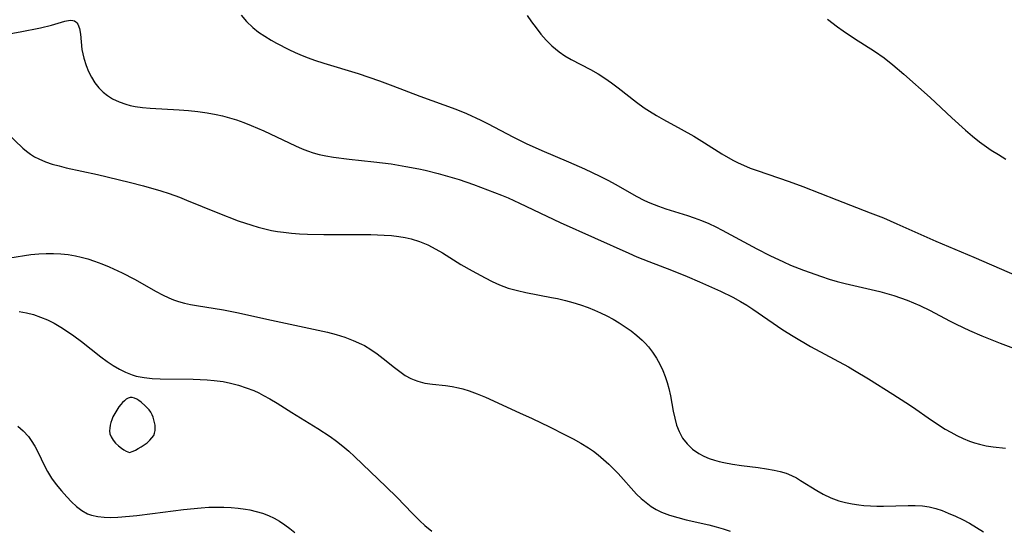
# Model space of a CAD drawing. Header units: metres. Extents: x 1073367 to 1082519, y 1569854 to 1574957.
# Tile 717 of 1056: x 1081505 to 1081714, y 1570503 to 1570612. Entities that reach past the tile are written whole.
import ezdxf

# ---------------------------------------------------------------- set-up
doc = ezdxf.new("R2010")
doc.units = ezdxf.units.M
doc.layers.add('CGG_CurvaNivelLidar_v1', color=253, linetype='Continuous', lineweight=30)

msp = doc.modelspace()

# ---------------------------------------------------------------- linework, layer by layer
at = {"layer": 'CGG_CurvaNivelLidar_v1'}
for p, q in [((1081511.9717, 1570610.3616, 81), (1081514.7836, 1570611.1974, 81)), ((1081514.7836, 1570611.1974, 81), (1081515.9302, 1570611.391, 81)), ((1081515.9302, 1570611.391, 81), (1081516.4756, 1570611.358, 81)), ((1081516.4756, 1570611.358, 81), (1081516.8108, 1570611.2591, 81)), ((1081516.8108, 1570611.2591, 81), (1081517.1059, 1570611.0916, 81)), ((1081517.1059, 1570611.0916, 81), (1081517.3497, 1570610.8644, 81)), ((1081517.3497, 1570610.8644, 81), (1081517.5633, 1570610.5616, 81)), ((1081552.1561, 1570612.4476, 81.5), (1081553.3467, 1570611.1199, 81.5)), ((1081553.3467, 1570611.1199, 81.5), (1081554.6507, 1570609.8891, 81.5)), ((1081612.88, 1570612.4133, 82), (1081613.7801, 1570611.0754, 82)), ((1081613.7801, 1570611.0754, 82), (1081614.7299, 1570609.7753, 82)), ((1081676.5525, 1570611.6332, 82.5), (1081678.6701, 1570610.0176, 82.5)), ((1081503.298, 1570608.599, 81), (1081505.287, 1570608.9538, 81)), ((1081505.287, 1570608.9538, 81), (1081509.5886, 1570609.806, 81)), ((1081509.5886, 1570609.806, 81), (1081511.9717, 1570610.3616, 81)), ((1081517.5633, 1570610.5616, 81), (1081517.9253, 1570609.6099, 81)), ((1081517.9253, 1570609.6099, 81), (1081518.1298, 1570608.428, 81)), ((1081554.6507, 1570609.8891, 81.5), (1081555.877, 1570608.9004, 81.5)), ((1081555.877, 1570608.9004, 81.5), (1081557.1713, 1570607.9892, 81.5)), ((1081614.7299, 1570609.7753, 82), (1081615.7798, 1570608.4429, 82)), ((1081678.6701, 1570610.0176, 82.5), (1081679.8697, 1570609.1533, 82.5)), ((1081679.8697, 1570609.1533, 82.5), (1081682.3139, 1570607.4988, 82.5)), ((1081518.1298, 1570608.428, 81), (1081518.4162, 1570605.1565, 81)), ((1081557.1713, 1570607.9892, 81.5), (1081558.5227, 1570607.1526, 81.5)), ((1081558.5227, 1570607.1526, 81.5), (1081559.6956, 1570606.5041, 81.5)), ((1081615.7798, 1570608.4429, 82), (1081616.8827, 1570607.1707, 82)), ((1081616.8827, 1570607.1707, 82), (1081618.0529, 1570605.9814, 82)), ((1081682.3139, 1570607.4988, 82.5), (1081686.4951, 1570604.8449, 82.5)), ((1081518.4162, 1570605.1565, 81), (1081518.5754, 1570604.274, 81)), ((1081559.6956, 1570606.5041, 81.5), (1081562.2708, 1570605.2039, 81.5)), ((1081562.2708, 1570605.2039, 81.5), (1081563.6687, 1570604.5474, 81.5)), ((1081618.0529, 1570605.9814, 82), (1081619.6075, 1570604.6792, 82)), ((1081619.6075, 1570604.6792, 82), (1081620.8619, 1570603.8407, 82)), ((1081686.4951, 1570604.8449, 82.5), (1081688.5699, 1570603.4082, 82.5)), ((1081518.5754, 1570604.274, 81), (1081518.7948, 1570603.375, 81)), ((1081518.7948, 1570603.375, 81), (1081519.2841, 1570601.8257, 81)), ((1081563.6687, 1570604.5474, 81.5), (1081565.0898, 1570603.9322, 81.5)), ((1081565.0898, 1570603.9322, 81.5), (1081566.4057, 1570603.4184, 81.5)), ((1081566.4057, 1570603.4184, 81.5), (1081567.7398, 1570602.9412, 81.5)), ((1081567.7398, 1570602.9412, 81.5), (1081569.7127, 1570602.2923, 81.5)), ((1081620.8619, 1570603.8407, 82), (1081622.1793, 1570603.0819, 82)), ((1081622.1793, 1570603.0819, 82), (1081626.2882, 1570600.9439, 82)), ((1081688.5699, 1570603.4082, 82.5), (1081690.4128, 1570601.9711, 82.5)), ((1081519.2841, 1570601.8257, 81), (1081519.8004, 1570600.5482, 81)), ((1081519.8004, 1570600.5482, 81), (1081520.4201, 1570599.3056, 81)), ((1081569.7127, 1570602.2923, 81.5), (1081577.0136, 1570600.0789, 81.5)), ((1081626.2882, 1570600.9439, 82), (1081627.8985, 1570600.0209, 82)), ((1081690.4128, 1570601.9711, 82.5), (1081692.7777, 1570599.9532, 82.5)), ((1081520.4201, 1570599.3056, 81), (1081521.1509, 1570598.125, 81)), ((1081577.0136, 1570600.0789, 81.5), (1081581.5056, 1570598.553, 81.5)), ((1081581.5056, 1570598.553, 81.5), (1081584.3382, 1570597.5044, 81.5)), ((1081627.8985, 1570600.0209, 82), (1081629.3384, 1570599.0944, 82)), ((1081629.3384, 1570599.0944, 82), (1081630.7427, 1570598.1036, 82)), ((1081692.7777, 1570599.9532, 82.5), (1081698.3582, 1570594.9903, 82.5)), ((1081521.1509, 1570598.125, 81), (1081522.0066, 1570597.0364, 81)), ((1081522.0066, 1570597.0364, 81), (1081522.8796, 1570596.1715, 81)), ((1081584.3382, 1570597.5044, 81.5), (1081590.1081, 1570595.297, 81.5)), ((1081630.7427, 1570598.1036, 82), (1081632.1168, 1570597.0638, 82)), ((1081632.1168, 1570597.0638, 82), (1081636.0211, 1570593.9898, 82)), ((1081522.8796, 1570596.1715, 81), (1081523.8503, 1570595.4054, 81)), ((1081523.8503, 1570595.4054, 81), (1081524.9066, 1570594.7413, 81)), ((1081524.9066, 1570594.7413, 81), (1081526.2764, 1570594.0823, 81)), ((1081590.1081, 1570595.297, 81.5), (1081597.7427, 1570592.5123, 81.5)), ((1081698.3582, 1570594.9903, 82.5), (1081702.9469, 1570590.6963, 82.5)), ((1081526.2764, 1570594.0823, 81), (1081527.7335, 1570593.5672, 81)), ((1081527.7335, 1570593.5672, 81), (1081528.6133, 1570593.331, 81)), ((1081528.6133, 1570593.331, 81), (1081529.7325, 1570593.0999, 81)), ((1081529.7325, 1570593.0999, 81), (1081531.2842, 1570592.8787, 81)), ((1081531.2842, 1570592.8787, 81), (1081532.8687, 1570592.7336, 81)), ((1081532.8687, 1570592.7336, 81), (1081539.0417, 1570592.4029, 81)), ((1081539.0417, 1570592.4029, 81), (1081541.0164, 1570592.2488, 81)), ((1081541.0164, 1570592.2488, 81), (1081542.986, 1570592.044, 81)), ((1081542.986, 1570592.044, 81), (1081544.9439, 1570591.7745, 81)), ((1081597.7427, 1570592.5123, 81.5), (1081599.9941, 1570591.5844, 81.5)), ((1081636.0211, 1570593.9898, 82), (1081637.6563, 1570592.8327, 82)), ((1081637.6563, 1570592.8327, 82), (1081638.8007, 1570592.0926, 82)), ((1081638.8007, 1570592.0926, 82), (1081640.287, 1570591.2009, 82)), ((1081544.9439, 1570591.7745, 81), (1081546.8834, 1570591.4217, 81)), ((1081546.8834, 1570591.4217, 81), (1081548.2425, 1570591.1093, 81)), ((1081548.2425, 1570591.1093, 81), (1081549.7187, 1570590.7044, 81)), ((1081549.7187, 1570590.7044, 81), (1081551.1792, 1570590.2442, 81)), ((1081551.1792, 1570590.2442, 81), (1081552.7413, 1570589.6953, 81)), ((1081599.9941, 1570591.5844, 81.5), (1081603.0521, 1570590.1764, 81.5)), ((1081603.0521, 1570590.1764, 81.5), (1081604.559, 1570589.4248, 81.5)), ((1081640.287, 1570591.2009, 82), (1081641.7999, 1570590.3468, 82)), ((1081641.7999, 1570590.3468, 82), (1081645.5023, 1570588.3257, 82)), ((1081702.9469, 1570590.6963, 82.5), (1081705.8149, 1570588.0855, 82.5)), ((1081552.7413, 1570589.6953, 81), (1081554.2868, 1570589.0987, 81)), ((1081554.2868, 1570589.0987, 81), (1081556.9966, 1570587.9343, 81)), ((1081556.9966, 1570587.9343, 81), (1081563.7303, 1570584.7298, 81)), ((1081604.559, 1570589.4248, 81.5), (1081609.808, 1570586.6703, 81.5)), ((1081645.5023, 1570588.3257, 82), (1081648.1761, 1570586.7999, 82)), ((1081705.8149, 1570588.0855, 82.5), (1081707.281, 1570586.8336, 82.5)), ((1081502.5235, 1570587.4267, 80.5), (1081505.8937, 1570584.2766, 80.5)), ((1081609.808, 1570586.6703, 81.5), (1081612.6213, 1570585.2889, 81.5)), ((1081648.1761, 1570586.7999, 82), (1081650.4761, 1570585.3824, 82)), ((1081707.281, 1570586.8336, 82.5), (1081708.7852, 1570585.6328, 82.5)), ((1081505.8937, 1570584.2766, 80.5), (1081506.6801, 1570583.6178, 80.5)), ((1081563.7303, 1570584.7298, 81), (1081565.117, 1570584.1292, 81)), ((1081565.117, 1570584.1292, 81), (1081566.2877, 1570583.6742, 81)), ((1081566.2877, 1570583.6742, 81), (1081567.4742, 1570583.2742, 81)), ((1081612.6213, 1570585.2889, 81.5), (1081615.9713, 1570583.7661, 81.5)), ((1081615.9713, 1570583.7661, 81.5), (1081621.5834, 1570581.3821, 81.5)), ((1081650.4761, 1570585.3824, 82), (1081654.1632, 1570583.0418, 82)), ((1081708.7852, 1570585.6328, 82.5), (1081709.7939, 1570584.8835, 82.5)), ((1081709.7939, 1570584.8835, 82.5), (1081711.2524, 1570583.8762, 82.5)), ((1081711.2524, 1570583.8762, 82.5), (1081712.8071, 1570582.8932, 82.5)), ((1081506.6801, 1570583.6178, 80.5), (1081507.5013, 1570583.0065, 80.5)), ((1081507.5013, 1570583.0065, 80.5), (1081508.3658, 1570582.4572, 80.5)), ((1081508.3658, 1570582.4572, 80.5), (1081509.273, 1570581.9726, 80.5)), ((1081509.273, 1570581.9726, 80.5), (1081510.6434, 1570581.3857, 80.5)), ((1081567.4742, 1570583.2742, 81), (1081568.7571, 1570582.9205, 81)), ((1081568.7571, 1570582.9205, 81), (1081570.1569, 1570582.6185, 81)), ((1081570.1569, 1570582.6185, 81), (1081571.7904, 1570582.3422, 81)), ((1081571.7904, 1570582.3422, 81), (1081575.1063, 1570581.9327, 81)), ((1081575.1063, 1570581.9327, 81), (1081580.3473, 1570581.3977, 81)), ((1081654.1632, 1570583.0418, 82), (1081656.4714, 1570581.7429, 82)), ((1081656.4714, 1570581.7429, 82), (1081657.6105, 1570581.1734, 82)), ((1081712.8071, 1570582.8932, 82.5), (1081714.397, 1570581.9636, 82.5)), ((1081510.6434, 1570581.3857, 80.5), (1081512.0768, 1570580.9018, 80.5)), ((1081512.0768, 1570580.9018, 80.5), (1081513.5583, 1570580.4916, 80.5)), ((1081513.5583, 1570580.4916, 80.5), (1081515.0751, 1570580.1305, 80.5)), ((1081515.0751, 1570580.1305, 80.5), (1081521.6911, 1570578.6906, 80.5)), ((1081580.3473, 1570581.3977, 81), (1081583.9785, 1570580.9217, 81)), ((1081583.9785, 1570580.9217, 81), (1081587.122, 1570580.4129, 81)), ((1081587.122, 1570580.4129, 81), (1081589.8437, 1570579.8796, 81)), ((1081589.8437, 1570579.8796, 81), (1081591.2327, 1570579.5719, 81)), ((1081591.2327, 1570579.5719, 81), (1081593.9747, 1570578.8994, 81)), ((1081621.5834, 1570581.3821, 81.5), (1081624.9866, 1570579.8957, 81.5)), ((1081624.9866, 1570579.8957, 81.5), (1081628.2843, 1570578.3385, 81.5)), ((1081657.6105, 1570581.1734, 82), (1081658.7693, 1570580.6437, 82)), ((1081658.7693, 1570580.6437, 82), (1081660.1846, 1570580.0597, 82)), ((1081660.1846, 1570580.0597, 82), (1081661.6209, 1570579.5191, 82)), ((1081661.6209, 1570579.5191, 82), (1081668.4081, 1570577.1809, 82)), ((1081521.6911, 1570578.6906, 80.5), (1081528.4405, 1570577.077, 80.5)), ((1081593.9747, 1570578.8994, 81), (1081595.4597, 1570578.498, 81)), ((1081595.4597, 1570578.498, 81), (1081598.4046, 1570577.6132, 81)), ((1081598.4046, 1570577.6132, 81), (1081601.4877, 1570576.5536, 81)), ((1081628.2843, 1570578.3385, 81.5), (1081629.9848, 1570577.4605, 81.5)), ((1081629.9848, 1570577.4605, 81.5), (1081631.6572, 1570576.5416, 81.5)), ((1081528.4405, 1570577.077, 80.5), (1081531.4448, 1570576.2999, 80.5)), ((1081531.4448, 1570576.2999, 80.5), (1081535.1211, 1570575.2221, 80.5)), ((1081601.4877, 1570576.5536, 81), (1081604.4602, 1570575.464, 81)), ((1081604.4602, 1570575.464, 81), (1081607.4071, 1570574.3061, 81)), ((1081631.6572, 1570576.5416, 81.5), (1081635.9927, 1570574.0693, 81.5)), ((1081668.4081, 1570577.1809, 82), (1081671.3069, 1570576.1325, 82)), ((1081671.3069, 1570576.1325, 82), (1081678.5397, 1570573.3013, 82)), ((1081535.1211, 1570575.2221, 80.5), (1081536.9399, 1570574.6272, 80.5)), ((1081536.9399, 1570574.6272, 80.5), (1081539.1113, 1570573.8492, 80.5)), ((1081539.1113, 1570573.8492, 80.5), (1081540.6078, 1570573.2643, 80.5)), ((1081540.6078, 1570573.2643, 80.5), (1081547.2413, 1570570.5362, 80.5)), ((1081607.4071, 1570574.3061, 81), (1081608.834, 1570573.7025, 81)), ((1081608.834, 1570573.7025, 81), (1081611.2177, 1570572.6218, 81)), ((1081635.9927, 1570574.0693, 81.5), (1081637.7561, 1570573.1828, 81.5)), ((1081678.5397, 1570573.3013, 82), (1081685.6191, 1570570.5785, 82)), ((1081611.2177, 1570572.6218, 81), (1081617.0442, 1570569.8122, 81)), ((1081637.7561, 1570573.1828, 81.5), (1081638.8774, 1570572.6846, 81.5)), ((1081638.8774, 1570572.6846, 81.5), (1081640.7178, 1570571.9714, 81.5)), ((1081640.7178, 1570571.9714, 81.5), (1081642.2911, 1570571.429, 81.5)), ((1081642.2911, 1570571.429, 81.5), (1081646.8882, 1570569.9571, 81.5)), ((1081547.2413, 1570570.5362, 80.5), (1081551.574, 1570568.8674, 80.5)), ((1081617.0442, 1570569.8122, 81), (1081619.8465, 1570568.5002, 81)), ((1081646.8882, 1570569.9571, 81.5), (1081648.2964, 1570569.4758, 81.5)), ((1081648.2964, 1570569.4758, 81.5), (1081649.8414, 1570568.8934, 81.5)), ((1081685.6191, 1570570.5785, 82), (1081688.4, 1570569.4642, 82)), ((1081688.4, 1570569.4642, 82), (1081691.2479, 1570568.249, 82)), ((1081551.574, 1570568.8674, 80.5), (1081554.4282, 1570567.9075, 80.5)), ((1081554.4282, 1570567.9075, 80.5), (1081555.8234, 1570567.4999, 80.5)), ((1081555.8234, 1570567.4999, 80.5), (1081557.2283, 1570567.1368, 80.5)), ((1081557.2283, 1570567.1368, 80.5), (1081558.6445, 1570566.8275, 80.5)), ((1081619.8465, 1570568.5002, 81), (1081634.3872, 1570561.9851, 81)), ((1081649.8414, 1570568.8934, 81.5), (1081651.3673, 1570568.2576, 81.5)), ((1081651.3673, 1570568.2576, 81.5), (1081652.8723, 1570567.5692, 81.5)), ((1081652.8723, 1570567.5692, 81.5), (1081654.2081, 1570566.906, 81.5)), ((1081691.2479, 1570568.249, 82), (1081699.5001, 1570564.5716, 82)), ((1081558.6445, 1570566.8275, 80.5), (1081559.8991, 1570566.6058, 80.5)), ((1081559.8991, 1570566.6058, 80.5), (1081561.1619, 1570566.4254, 80.5)), ((1081561.1619, 1570566.4254, 80.5), (1081562.8614, 1570566.2359, 80.5)), ((1081562.8614, 1570566.2359, 80.5), (1081564.5698, 1570566.0971, 80.5)), ((1081564.5698, 1570566.0971, 80.5), (1081566.2848, 1570566.0031, 80.5)), ((1081566.2848, 1570566.0031, 80.5), (1081569.7432, 1570565.9321, 80.5)), ((1081569.7432, 1570565.9321, 80.5), (1081577.3587, 1570565.9666, 80.5)), ((1081577.3587, 1570565.9666, 80.5), (1081579.7186, 1570565.9481, 80.5)), ((1081579.7186, 1570565.9481, 80.5), (1081582.5049, 1570565.8442, 80.5)), ((1081582.5049, 1570565.8442, 80.5), (1081584.0803, 1570565.7281, 80.5)), ((1081584.0803, 1570565.7281, 80.5), (1081585.6392, 1570565.5461, 80.5)), ((1081585.6392, 1570565.5461, 80.5), (1081586.9408, 1570565.3243, 80.5)), ((1081586.9408, 1570565.3243, 80.5), (1081588.2228, 1570565.0295, 80.5)), ((1081588.2228, 1570565.0295, 80.5), (1081590.0319, 1570564.4618, 80.5)), ((1081654.2081, 1570566.906, 81.5), (1081661.597, 1570562.9207, 81.5)), ((1081590.0319, 1570564.4618, 80.5), (1081591.7935, 1570563.7359, 80.5)), ((1081591.7935, 1570563.7359, 80.5), (1081593.503, 1570562.8769, 80.5)), ((1081593.503, 1570562.8769, 80.5), (1081594.8825, 1570562.0813, 80.5)), ((1081661.597, 1570562.9207, 81.5), (1081664.3459, 1570561.5077, 81.5)), ((1081699.5001, 1570564.5716, 82), (1081707.59, 1570561.1535, 82)), ((1081503.1016, 1570561.0309, 80), (1081507.5427, 1570561.7168, 80)), ((1081507.5427, 1570561.7168, 80), (1081509.2407, 1570561.8773, 80)), ((1081509.2407, 1570561.8773, 80), (1081510.8039, 1570561.942, 80)), ((1081510.8039, 1570561.942, 80), (1081512.371, 1570561.9331, 80)), ((1081512.371, 1570561.9331, 80), (1081513.9365, 1570561.8501, 80)), ((1081513.9365, 1570561.8501, 80), (1081515.4951, 1570561.689, 80)), ((1081515.4951, 1570561.689, 80), (1081517.0411, 1570561.4415, 80)), ((1081517.0411, 1570561.4415, 80), (1081518.2201, 1570561.1854, 80)), ((1081518.2201, 1570561.1854, 80), (1081519.6638, 1570560.7909, 80)), ((1081519.6638, 1570560.7909, 80), (1081521.0903, 1570560.3247, 80)), ((1081594.8825, 1570562.0813, 80.5), (1081598.8069, 1570559.6264, 80.5)), ((1081634.3872, 1570561.9851, 81), (1081636.1026, 1570561.2442, 81)), ((1081636.1026, 1570561.2442, 81), (1081638.6324, 1570560.2077, 81)), ((1081664.3459, 1570561.5077, 81.5), (1081667.2039, 1570560.1371, 81.5)), ((1081707.59, 1570561.1535, 82), (1081723.3241, 1570554.2724, 82)), ((1081521.0903, 1570560.3247, 80), (1081522.6429, 1570559.7452, 80)), ((1081522.6429, 1570559.7452, 80), (1081524.1777, 1570559.1089, 80)), ((1081524.1777, 1570559.1089, 80), (1081526.9505, 1570557.8256, 80)), ((1081598.8069, 1570559.6264, 80.5), (1081601.2045, 1570558.2197, 80.5)), ((1081638.6324, 1570560.2077, 81), (1081643.4701, 1570558.3645, 81)), ((1081667.2039, 1570560.1371, 81.5), (1081668.6903, 1570559.4828, 81.5)), ((1081668.6903, 1570559.4828, 81.5), (1081671.4862, 1570558.3844, 81.5)), ((1081526.9505, 1570557.8256, 80), (1081529.5778, 1570556.4805, 80)), ((1081601.2045, 1570558.2197, 80.5), (1081603.9253, 1570556.7428, 80.5)), ((1081603.9253, 1570556.7428, 80.5), (1081605.4472, 1570555.9848, 80.5)), ((1081643.4701, 1570558.3645, 81), (1081646.7682, 1570557.0476, 81)), ((1081646.7682, 1570557.0476, 81), (1081649.3757, 1570555.9261, 81)), ((1081671.4862, 1570558.3844, 81.5), (1081675.252, 1570557.0561, 81.5)), ((1081675.252, 1570557.0561, 81.5), (1081676.925, 1570556.5207, 81.5)), ((1081676.925, 1570556.5207, 81.5), (1081678.6109, 1570556.0262, 81.5)), ((1081529.5778, 1570556.4805, 80), (1081534.1712, 1570553.8842, 80)), ((1081605.4472, 1570555.9848, 80.5), (1081606.9927, 1570555.2927, 80.5)), ((1081606.9927, 1570555.2927, 80.5), (1081608.8187, 1570554.6082, 80.5)), ((1081608.8187, 1570554.6082, 80.5), (1081610.7828, 1570554.05, 80.5)), ((1081649.3757, 1570555.9261, 81), (1081653.8503, 1570553.9346, 81)), ((1081678.6109, 1570556.0262, 81.5), (1081680.2918, 1570555.5815, 81.5)), ((1081680.2918, 1570555.5815, 81.5), (1081687.6711, 1570553.8557, 81.5)), ((1081534.1712, 1570553.8842, 80), (1081535.4887, 1570553.179, 80)), ((1081535.4887, 1570553.179, 80), (1081536.8301, 1570552.5422, 80)), ((1081536.8301, 1570552.5422, 80), (1081537.8458, 1570552.1317, 80)), ((1081610.7828, 1570554.05, 80.5), (1081612.5703, 1570553.6522, 80.5)), ((1081612.5703, 1570553.6522, 80.5), (1081618.0235, 1570552.6308, 80.5)), ((1081618.0235, 1570552.6308, 80.5), (1081619.3178, 1570552.3523, 80.5)), ((1081619.3178, 1570552.3523, 80.5), (1081620.9493, 1570551.9549, 80.5)), ((1081653.8503, 1570553.9346, 81), (1081656.4851, 1570552.6507, 81)), ((1081656.4851, 1570552.6507, 81), (1081658.123, 1570551.7482, 81)), ((1081687.6711, 1570553.8557, 81.5), (1081690.6263, 1570553.0184, 81.5)), ((1081690.6263, 1570553.0184, 81.5), (1081692.0383, 1570552.5503, 81.5)), ((1081692.0383, 1570552.5503, 81.5), (1081693.4342, 1570552.0399, 81.5)), ((1081537.8458, 1570552.1317, 80), (1081538.8818, 1570551.778, 80)), ((1081538.8818, 1570551.778, 80), (1081540.1381, 1570551.43, 80)), ((1081540.1381, 1570551.43, 80), (1081541.4161, 1570551.1407, 80)), ((1081541.4161, 1570551.1407, 80), (1081542.737, 1570550.8838, 80)), ((1081542.737, 1570550.8838, 80), (1081548.4248, 1570549.9723, 80)), ((1081620.9493, 1570551.9549, 80.5), (1081622.5691, 1570551.5088, 80.5)), ((1081622.5691, 1570551.5088, 80.5), (1081624.1733, 1570551.0121, 80.5)), ((1081624.1733, 1570551.0121, 80.5), (1081625.7568, 1570550.4595, 80.5)), ((1081625.7568, 1570550.4595, 80.5), (1081627.0989, 1570549.9332, 80.5)), ((1081658.123, 1570551.7482, 81), (1081659.4471, 1570550.9408, 81)), ((1081659.4471, 1570550.9408, 81), (1081660.7479, 1570550.0908, 81)), ((1081693.4342, 1570552.0399, 81.5), (1081694.8126, 1570551.487, 81.5)), ((1081694.8126, 1570551.487, 81.5), (1081696.1713, 1570550.8896, 81.5)), ((1081696.1713, 1570550.8896, 81.5), (1081698.2982, 1570549.8447, 81.5)), ((1081505.0907, 1570549.6232, 79.5), (1081506.6219, 1570549.3441, 79.5)), ((1081506.6219, 1570549.3441, 79.5), (1081508.1249, 1570548.965, 79.5)), ((1081508.1249, 1570548.965, 79.5), (1081509.6156, 1570548.4605, 79.5)), ((1081509.6156, 1570548.4605, 79.5), (1081511.0697, 1570547.8467, 79.5)), ((1081548.4248, 1570549.9723, 80), (1081551.2616, 1570549.4285, 80)), ((1081551.2616, 1570549.4285, 80), (1081558.5973, 1570547.794, 80)), ((1081627.0989, 1570549.9332, 80.5), (1081628.417, 1570549.3564, 80.5)), ((1081628.417, 1570549.3564, 80.5), (1081629.7527, 1570548.703, 80.5)), ((1081629.7527, 1570548.703, 80.5), (1081631.0585, 1570547.9986, 80.5)), ((1081660.7479, 1570550.0908, 81), (1081667.1096, 1570545.7373, 81)), ((1081698.2982, 1570549.8447, 81.5), (1081702.4367, 1570547.6319, 81.5)), ((1081511.0697, 1570547.8467, 79.5), (1081512.4873, 1570547.1375, 79.5)), ((1081512.4873, 1570547.1375, 79.5), (1081513.9295, 1570546.3066, 79.5)), ((1081513.9295, 1570546.3066, 79.5), (1081515.3375, 1570545.4025, 79.5)), ((1081558.5973, 1570547.794, 80), (1081568.5174, 1570545.7036, 80)), ((1081631.0585, 1570547.9986, 80.5), (1081632.3338, 1570547.249, 80.5)), ((1081632.3338, 1570547.249, 80.5), (1081633.6504, 1570546.4067, 80.5)), ((1081633.6504, 1570546.4067, 80.5), (1081634.9212, 1570545.5134, 80.5)), ((1081702.4367, 1570547.6319, 81.5), (1081703.8297, 1570546.9275, 81.5)), ((1081703.8297, 1570546.9275, 81.5), (1081706.6597, 1570545.5927, 81.5)), ((1081515.3375, 1570545.4025, 79.5), (1081516.7164, 1570544.4424, 79.5)), ((1081516.7164, 1570544.4424, 79.5), (1081518.3393, 1570543.2342, 79.5)), ((1081568.5174, 1570545.7036, 80), (1081570.4782, 1570545.2482, 80)), ((1081570.4782, 1570545.2482, 80), (1081572.3514, 1570544.7474, 80)), ((1081572.3514, 1570544.7474, 80), (1081574.1874, 1570544.1713, 80)), ((1081574.1874, 1570544.1713, 80), (1081575.9734, 1570543.5029, 80)), ((1081634.9212, 1570545.5134, 80.5), (1081636.1349, 1570544.5619, 80.5)), ((1081636.1349, 1570544.5619, 80.5), (1081637.2761, 1570543.5414, 80.5)), ((1081667.1096, 1570545.7373, 81), (1081669.2388, 1570544.3833, 81)), ((1081669.2388, 1570544.3833, 81), (1081672.9695, 1570542.2219, 81)), ((1081706.6597, 1570545.5927, 81.5), (1081709.2992, 1570544.4406, 81.5)), ((1081709.2992, 1570544.4406, 81.5), (1081713.147, 1570542.9086, 81.5)), ((1081518.3393, 1570543.2342, 79.5), (1081522.4123, 1570540.044, 79.5)), ((1081575.9734, 1570543.5029, 80), (1081577.6919, 1570542.7177, 80)), ((1081577.6919, 1570542.7177, 80), (1081578.3115, 1570542.3882, 80)), ((1081578.3115, 1570542.3882, 80), (1081579.6818, 1570541.5583, 80)), ((1081637.2761, 1570543.5414, 80.5), (1081637.8867, 1570542.9235, 80.5)), ((1081637.8867, 1570542.9235, 80.5), (1081638.5543, 1570542.1689, 80.5)), ((1081638.5543, 1570542.1689, 80.5), (1081639.4532, 1570541.0008, 80.5)), ((1081672.9695, 1570542.2219, 81), (1081681.0297, 1570537.8648, 81)), ((1081713.147, 1570542.9086, 81.5), (1081716.5557, 1570541.6388, 81.5)), ((1081522.4123, 1570540.044, 79.5), (1081523.7805, 1570539.0354, 79.5)), ((1081579.6818, 1570541.5583, 80), (1081580.9971, 1570540.6482, 80)), ((1081580.9971, 1570540.6482, 80), (1081582.2697, 1570539.6875, 80)), ((1081639.4532, 1570541.0008, 80.5), (1081640.265, 1570539.767, 80.5)), ((1081523.7805, 1570539.0354, 79.5), (1081525.0496, 1570538.1784, 79.5)), ((1081525.0496, 1570538.1784, 79.5), (1081526.3467, 1570537.4017, 79.5)), ((1081582.2697, 1570539.6875, 80), (1081584.7145, 1570537.7367, 80)), ((1081584.7145, 1570537.7367, 80), (1081585.8451, 1570536.8729, 80)), ((1081640.265, 1570539.767, 80.5), (1081640.9899, 1570538.4765, 80.5)), ((1081640.9899, 1570538.4765, 80.5), (1081641.6236, 1570537.135, 80.5)), ((1081681.0297, 1570537.8648, 81), (1081682.3028, 1570537.1417, 81)), ((1081526.3467, 1570537.4017, 79.5), (1081527.6791, 1570536.7287, 79.5)), ((1081527.6791, 1570536.7287, 79.5), (1081529.0559, 1570536.1884, 79.5)), ((1081529.0559, 1570536.1884, 79.5), (1081529.9097, 1570535.939, 79.5)), ((1081529.9097, 1570535.939, 79.5), (1081531.5739, 1570535.6076, 79.5)), ((1081585.8451, 1570536.8729, 80), (1081586.9996, 1570536.0854, 80)), ((1081586.9996, 1570536.0854, 80), (1081588.1991, 1570535.4132, 80)), ((1081641.6236, 1570537.135, 80.5), (1081642.1171, 1570535.8732, 80.5)), ((1081642.1171, 1570535.8732, 80.5), (1081642.5366, 1570534.5815, 80.5)), ((1081682.3028, 1570537.1417, 81), (1081685.2626, 1570535.3573, 81)), ((1081531.5739, 1570535.6076, 79.5), (1081533.2848, 1570535.4174, 79.5)), ((1081533.2848, 1570535.4174, 79.5), (1081535.03, 1570535.323, 79.5)), ((1081535.03, 1570535.323, 79.5), (1081542.007, 1570535.245, 79.5)), ((1081542.007, 1570535.245, 79.5), (1081543.5053, 1570535.1978, 79.5)), ((1081543.5053, 1570535.1978, 79.5), (1081544.9982, 1570535.1178, 79.5)), ((1081544.9982, 1570535.1178, 79.5), (1081546.4817, 1570534.9958, 79.5)), ((1081546.4817, 1570534.9958, 79.5), (1081548.3347, 1570534.7578, 79.5)), ((1081548.3347, 1570534.7578, 79.5), (1081549.9304, 1570534.441, 79.5)), ((1081549.9304, 1570534.441, 79.5), (1081551.5955, 1570534.0054, 79.5)), ((1081551.5955, 1570534.0054, 79.5), (1081553.2332, 1570533.4733, 79.5)), ((1081588.1991, 1570535.4132, 80), (1081588.891, 1570535.1048, 80)), ((1081588.891, 1570535.1048, 80), (1081589.6576, 1570534.828, 80)), ((1081589.6576, 1570534.828, 80), (1081591.1731, 1570534.443, 80)), ((1081591.1731, 1570534.443, 80), (1081592.7353, 1570534.1959, 80)), ((1081592.7353, 1570534.1959, 80), (1081595.5234, 1570533.9026, 80)), ((1081595.5234, 1570533.9026, 80), (1081596.9295, 1570533.7171, 80)), ((1081596.9295, 1570533.7171, 80), (1081598.2634, 1570533.4574, 80)), ((1081642.5366, 1570534.5815, 80.5), (1081642.8882, 1570533.2681, 80.5)), ((1081685.2626, 1570535.3573, 81), (1081690.3836, 1570532.1301, 81)), ((1081553.2332, 1570533.4733, 79.5), (1081554.8365, 1570532.8422, 79.5)), ((1081554.8365, 1570532.8422, 79.5), (1081555.8991, 1570532.3566, 79.5)), ((1081555.8991, 1570532.3566, 79.5), (1081556.9447, 1570531.8305, 79.5)), ((1081556.9447, 1570531.8305, 79.5), (1081558.2597, 1570531.1089, 79.5)), ((1081598.2634, 1570533.4574, 80), (1081599.214, 1570533.21, 80)), ((1081599.214, 1570533.21, 80), (1081600.5549, 1570532.7833, 80)), ((1081600.5549, 1570532.7833, 80), (1081602.2692, 1570532.143, 80)), ((1081602.2692, 1570532.143, 80), (1081603.9848, 1570531.4296, 80)), ((1081642.8882, 1570533.2681, 80.5), (1081643.2209, 1570531.7343, 80.5)), ((1081643.2209, 1570531.7343, 80.5), (1081643.8208, 1570528.5021, 80.5)), ((1081690.3836, 1570532.1301, 81), (1081693.1885, 1570530.3228, 81)), ((1081526.2619, 1570529.3948, 79.5), (1081525.5724, 1570528.3657, 79.5)), ((1081526.6299, 1570529.8714, 79.5), (1081526.2619, 1570529.3948, 79.5)), ((1081527.0099, 1570530.3121, 79.5), (1081526.6299, 1570529.8714, 79.5)), ((1081527.4011, 1570530.7047, 79.5), (1081527.0099, 1570530.3121, 79.5)), ((1081527.8038, 1570531.0324, 79.5), (1081527.4011, 1570530.7047, 79.5)), ((1081528.2196, 1570531.2729, 79.5), (1081527.8038, 1570531.0324, 79.5)), ((1081528.651, 1570531.3972, 79.5), (1081528.2196, 1570531.2729, 79.5)), ((1081529.0956, 1570531.3824, 79.5), (1081528.651, 1570531.3972, 79.5)), ((1081529.553, 1570531.253, 79.5), (1081529.0956, 1570531.3824, 79.5)), ((1081530.018, 1570531.037, 79.5), (1081529.553, 1570531.253, 79.5)), ((1081530.4854, 1570530.7556, 79.5), (1081530.018, 1570531.037, 79.5)), ((1081530.9504, 1570530.4239, 79.5), (1081530.4854, 1570530.7556, 79.5)), ((1081531.8497, 1570529.6491, 79.5), (1081530.9504, 1570530.4239, 79.5)), ((1081532.2695, 1570529.216, 79.5), (1081531.8497, 1570529.6491, 79.5)), ((1081558.2597, 1570531.1089, 79.5), (1081559.8266, 1570530.1668, 79.5)), ((1081559.8266, 1570530.1668, 79.5), (1081562.9317, 1570528.2042, 79.5)), ((1081603.9848, 1570531.4296, 80), (1081611.2238, 1570528.1566, 80)), ((1081693.1885, 1570530.3228, 81), (1081694.572, 1570529.3962, 81)), ((1081694.572, 1570529.3962, 81), (1081698.5824, 1570526.6096, 81)), ((1081525.5724, 1570528.3657, 79.5), (1081524.982, 1570527.262, 79.5)), ((1081532.6564, 1570528.7537, 79.5), (1081532.2695, 1570529.216, 79.5)), ((1081532.997, 1570528.2597, 79.5), (1081532.6564, 1570528.7537, 79.5)), ((1081533.2757, 1570527.7396, 79.5), (1081532.997, 1570528.2597, 79.5)), ((1081533.5028, 1570527.1939, 79.5), (1081533.2757, 1570527.7396, 79.5)), ((1081562.9317, 1570528.2042, 79.5), (1081568.4622, 1570524.8375, 79.5)), ((1081611.2238, 1570528.1566, 80), (1081613.8936, 1570526.9114, 80)), ((1081643.8208, 1570528.5021, 80.5), (1081644.1413, 1570527.0015, 80.5)), ((1081504.7934, 1570525.2848, 79), (1081505.9157, 1570524.3368, 79)), ((1081524.3961, 1570525.4965, 79.5), (1081524.295, 1570524.9023, 79.5)), ((1081524.5476, 1570526.0917, 79.5), (1081524.3961, 1570525.4965, 79.5)), ((1081524.7435, 1570526.6822, 79.5), (1081524.5476, 1570526.0917, 79.5)), ((1081524.982, 1570527.262, 79.5), (1081524.7435, 1570526.6822, 79.5)), ((1081533.6843, 1570526.6317, 79.5), (1081533.5028, 1570527.1939, 79.5)), ((1081533.8226, 1570526.0607, 79.5), (1081533.6843, 1570526.6317, 79.5)), ((1081533.9157, 1570525.4881, 79.5), (1081533.8226, 1570526.0607, 79.5)), ((1081533.9574, 1570524.9211, 79.5), (1081533.9157, 1570525.4881, 79.5)), ((1081613.8936, 1570526.9114, 80), (1081617.58, 1570525.1377, 80)), ((1081644.1413, 1570527.0015, 80.5), (1081644.5402, 1570525.5535, 80.5)), ((1081644.5402, 1570525.5535, 80.5), (1081645.0618, 1570524.1815, 80.5)), ((1081698.5824, 1570526.6096, 81), (1081701.5416, 1570524.6907, 81)), ((1081505.9157, 1570524.3368, 79), (1081507.0479, 1570523.1225, 79)), ((1081507.0479, 1570523.1225, 79), (1081507.6655, 1570522.2859, 79)), ((1081524.295, 1570524.9023, 79.5), (1081524.2562, 1570524.3147, 79.5)), ((1081524.2562, 1570524.3147, 79.5), (1081524.3386, 1570523.7021, 79.5)), ((1081524.3386, 1570523.7021, 79.5), (1081524.6032, 1570523.0251, 79.5)), ((1081533.2666, 1570522.8226, 79.5), (1081533.6232, 1570523.3367, 79.5)), ((1081533.6232, 1570523.3367, 79.5), (1081533.8345, 1570523.8356, 79.5)), ((1081533.8345, 1570523.8356, 79.5), (1081533.9363, 1570524.3673, 79.5)), ((1081533.9363, 1570524.3673, 79.5), (1081533.9574, 1570524.9211, 79.5)), ((1081568.4622, 1570524.8375, 79.5), (1081571.0695, 1570523.1075, 79.5)), ((1081571.0695, 1570523.1075, 79.5), (1081572.4147, 1570522.1162, 79.5)), ((1081617.58, 1570525.1377, 80), (1081620.8886, 1570523.4957, 80)), ((1081620.8886, 1570523.4957, 80), (1081622.5836, 1570522.6088, 80)), ((1081645.0618, 1570524.1815, 80.5), (1081645.8249, 1570522.7852, 80.5)), ((1081701.5416, 1570524.6907, 81), (1081702.6997, 1570524.0097, 81)), ((1081702.6997, 1570524.0097, 81), (1081703.9997, 1570523.32, 81)), ((1081703.9997, 1570523.32, 81), (1081705.3273, 1570522.6975, 81)), ((1081507.6655, 1570522.2859, 79), (1081508.4278, 1570521.0354, 79)), ((1081508.4278, 1570521.0354, 79), (1081509.1129, 1570519.7194, 79)), ((1081524.6032, 1570523.0251, 79.5), (1081525.0201, 1570522.3501, 79.5)), ((1081525.0201, 1570522.3501, 79.5), (1081525.5482, 1570521.7072, 79.5)), ((1081525.5482, 1570521.7072, 79.5), (1081526.1463, 1570521.1255, 79.5)), ((1081526.1463, 1570521.1255, 79.5), (1081526.773, 1570520.6319, 79.5)), ((1081530.9818, 1570520.9086, 79.5), (1081531.6205, 1570521.3354, 79.5)), ((1081531.6205, 1570521.3354, 79.5), (1081532.2344, 1570521.8066, 79.5)), ((1081532.2344, 1570521.8066, 79.5), (1081532.7933, 1570522.3075, 79.5)), ((1081532.7933, 1570522.3075, 79.5), (1081533.2666, 1570522.8226, 79.5)), ((1081572.4147, 1570522.1162, 79.5), (1081573.724, 1570521.0757, 79.5)), ((1081573.724, 1570521.0757, 79.5), (1081574.998, 1570519.99, 79.5)), ((1081622.5836, 1570522.6088, 80), (1081624.244, 1570521.6787, 80)), ((1081624.244, 1570521.6787, 80), (1081625.8547, 1570520.6849, 80)), ((1081645.8249, 1570522.7852, 80.5), (1081646.7832, 1570521.5336, 80.5)), ((1081646.7832, 1570521.5336, 80.5), (1081647.9417, 1570520.4355, 80.5)), ((1081705.3273, 1570522.6975, 81), (1081706.6814, 1570522.1473, 81)), ((1081706.6814, 1570522.1473, 81), (1081707.7175, 1570521.7864, 81)), ((1081707.7175, 1570521.7864, 81), (1081708.7693, 1570521.4775, 81)), ((1081708.7693, 1570521.4775, 81), (1081710.234, 1570521.1452, 81)), ((1081710.234, 1570521.1452, 81), (1081711.7234, 1570520.9008, 81)), ((1081509.1129, 1570519.7194, 79), (1081510.4118, 1570517.0145, 79)), ((1081526.773, 1570520.6319, 79.5), (1081527.2976, 1570520.2941, 79.5)), ((1081527.2976, 1570520.2941, 79.5), (1081527.7719, 1570520.0364, 79.5)), ((1081527.7719, 1570520.0364, 79.5), (1081528.157, 1570519.8583, 79.5)), ((1081528.157, 1570519.8583, 79.5), (1081528.5, 1570519.7451, 79.5)), ((1081528.5, 1570519.7451, 79.5), (1081529.2499, 1570520.0173, 79.5)), ((1081529.2499, 1570520.0173, 79.5), (1081529.7639, 1570520.245, 79.5)), ((1081529.7639, 1570520.245, 79.5), (1081530.3485, 1570520.54, 79.5)), ((1081530.3485, 1570520.54, 79.5), (1081530.9818, 1570520.9086, 79.5)), ((1081574.998, 1570519.99, 79.5), (1081576.2386, 1570518.8633, 79.5)), ((1081625.8547, 1570520.6849, 80), (1081626.8924, 1570519.9755, 80)), ((1081626.8924, 1570519.9755, 80), (1081627.8952, 1570519.2232, 80)), ((1081627.8952, 1570519.2232, 80), (1081629.0418, 1570518.2676, 80)), ((1081647.9417, 1570520.4355, 80.5), (1081649.2643, 1570519.5146, 80.5)), ((1081649.2643, 1570519.5146, 80.5), (1081650.3213, 1570518.9566, 80.5)), ((1081650.3213, 1570518.9566, 80.5), (1081651.4397, 1570518.4868, 80.5)), ((1081711.7234, 1570520.9008, 81), (1081714.3276, 1570520.6249, 81)), ((1081510.4118, 1570517.0145, 79), (1081511.1025, 1570515.6839, 79)), ((1081576.2386, 1570518.8633, 79.5), (1081582.9143, 1570512.4718, 79.5)), ((1081629.0418, 1570518.2676, 80), (1081630.1419, 1570517.2608, 80)), ((1081630.1419, 1570517.2608, 80), (1081632.1383, 1570515.2507, 80)), ((1081651.4397, 1570518.4868, 80.5), (1081652.607, 1570518.0953, 80.5)), ((1081652.607, 1570518.0953, 80.5), (1081653.5933, 1570517.8263, 80.5)), ((1081653.5933, 1570517.8263, 80.5), (1081654.5995, 1570517.5946, 80.5)), ((1081654.5995, 1570517.5946, 80.5), (1081656.434, 1570517.2484, 80.5)), ((1081656.434, 1570517.2484, 80.5), (1081658.2921, 1570516.9743, 80.5)), ((1081658.2921, 1570516.9743, 80.5), (1081661.8707, 1570516.539, 80.5)), ((1081511.1025, 1570515.6839, 79), (1081511.9445, 1570514.2924, 79)), ((1081632.1383, 1570515.2507, 80), (1081636.0619, 1570510.9132, 80)), ((1081661.8707, 1570516.539, 80.5), (1081663.5909, 1570516.2713, 80.5)), ((1081663.5909, 1570516.2713, 80.5), (1081665.267, 1570515.9559, 80.5)), ((1081665.267, 1570515.9559, 80.5), (1081666.5389, 1570515.6746, 80.5)), ((1081666.5389, 1570515.6746, 80.5), (1081667.7705, 1570515.317, 80.5)), ((1081667.7705, 1570515.317, 80.5), (1081668.8911, 1570514.8701, 80.5)), ((1081668.8911, 1570514.8701, 80.5), (1081669.9738, 1570514.3255, 80.5)), ((1081511.9445, 1570514.2924, 79), (1081512.9605, 1570512.9058, 79)), ((1081512.9605, 1570512.9058, 79), (1081514.0607, 1570511.6015, 79)), ((1081669.9738, 1570514.3255, 80.5), (1081670.8536, 1570513.8117, 80.5)), ((1081670.8536, 1570513.8117, 80.5), (1081674.3133, 1570511.6687, 80.5)), ((1081514.0607, 1570511.6015, 79), (1081515.198, 1570510.3563, 79)), ((1081582.9143, 1570512.4718, 79.5), (1081585.1952, 1570510.2324, 79.5)), ((1081636.0619, 1570510.9132, 80), (1081637.0464, 1570509.969, 80)), ((1081674.3133, 1570511.6687, 80.5), (1081675.66, 1570510.918, 80.5)), ((1081675.66, 1570510.918, 80.5), (1081677.2843, 1570510.1389, 80.5)), ((1081515.198, 1570510.3563, 79), (1081516.2219, 1570509.2855, 79)), ((1081516.2219, 1570509.2855, 79), (1081517.2683, 1570508.2929, 79)), ((1081585.1952, 1570510.2324, 79.5), (1081588.5104, 1570506.8062, 79.5)), ((1081637.0464, 1570509.969, 80), (1081638.0875, 1570509.0948, 80)), ((1081638.0875, 1570509.0948, 80), (1081639.1839, 1570508.2997, 80)), ((1081677.2843, 1570510.1389, 80.5), (1081678.9739, 1570509.5005, 80.5)), ((1081678.9739, 1570509.5005, 80.5), (1081680.3602, 1570509.1164, 80.5)), ((1081680.3602, 1570509.1164, 80.5), (1081681.7808, 1570508.8265, 80.5)), ((1081681.7808, 1570508.8265, 80.5), (1081683.2269, 1570508.6116, 80.5)), ((1081683.2269, 1570508.6116, 80.5), (1081684.2529, 1570508.4985, 80.5)), ((1081684.2529, 1570508.4985, 80.5), (1081685.6479, 1570508.3945, 80.5)), ((1081517.2683, 1570508.2929, 79), (1081518.3672, 1570507.4288, 79)), ((1081518.3672, 1570507.4288, 79), (1081519.5524, 1570506.7518, 79)), ((1081519.5524, 1570506.7518, 79), (1081520.4431, 1570506.4202, 79)), ((1081520.4431, 1570506.4202, 79), (1081521.7464, 1570506.1331, 79)), ((1081530.0826, 1570506.3765, 79), (1081533.3656, 1570506.7618, 79)), ((1081533.3656, 1570506.7618, 79), (1081539.9563, 1570507.6171, 79)), ((1081539.9563, 1570507.6171, 79), (1081543.7164, 1570508.0067, 79)), ((1081543.7164, 1570508.0067, 79), (1081545.3196, 1570508.1118, 79)), ((1081545.3196, 1570508.1118, 79), (1081546.9195, 1570508.1623, 79)), ((1081546.9195, 1570508.1623, 79), (1081548.5125, 1570508.1527, 79)), ((1081548.5125, 1570508.1527, 79), (1081550.0481, 1570508.079, 79)), ((1081550.0481, 1570508.079, 79), (1081551.5687, 1570507.9377, 79)), ((1081551.5687, 1570507.9377, 79), (1081553.0686, 1570507.7228, 79)), ((1081553.0686, 1570507.7228, 79), (1081554.0247, 1570507.5411, 79)), ((1081554.0247, 1570507.5411, 79), (1081555.3797, 1570507.222, 79)), ((1081555.3797, 1570507.222, 79), (1081556.7021, 1570506.8273, 79)), ((1081556.7021, 1570506.8273, 79), (1081557.9828, 1570506.3429, 79)), ((1081588.5104, 1570506.8062, 79.5), (1081590.0771, 1570505.2361, 79.5)), ((1081639.1839, 1570508.2997, 80), (1081640.2389, 1570507.65, 80)), ((1081640.2389, 1570507.65, 80), (1081641.3418, 1570507.0877, 80)), ((1081641.3418, 1570507.0877, 80), (1081643.0316, 1570506.4319, 80)), ((1081643.0316, 1570506.4319, 80), (1081644.794, 1570505.9152, 80)), ((1081685.6479, 1570508.3945, 80.5), (1081687.0511, 1570508.3407, 80.5)), ((1081687.0511, 1570508.3407, 80.5), (1081688.4578, 1570508.3308, 80.5)), ((1081688.4578, 1570508.3308, 80.5), (1081693.6583, 1570508.4725, 80.5)), ((1081693.6583, 1570508.4725, 80.5), (1081695.1803, 1570508.4673, 80.5)), ((1081695.1803, 1570508.4673, 80.5), (1081696.6809, 1570508.3814, 80.5)), ((1081696.6809, 1570508.3814, 80.5), (1081698.1542, 1570508.1754, 80.5)), ((1081698.1542, 1570508.1754, 80.5), (1081699.5147, 1570507.8443, 80.5)), ((1081699.5147, 1570507.8443, 80.5), (1081700.8547, 1570507.4036, 80.5)), ((1081700.8547, 1570507.4036, 80.5), (1081702.1835, 1570506.8855, 80.5)), ((1081702.1835, 1570506.8855, 80.5), (1081703.6915, 1570506.2316, 80.5)), ((1081521.7464, 1570506.1331, 79), (1081523.1244, 1570505.9981, 79)), ((1081523.1244, 1570505.9981, 79), (1081524.5613, 1570505.9744, 79)), ((1081524.5613, 1570505.9744, 79), (1081526.0443, 1570506.0278, 79)), ((1081526.0443, 1570506.0278, 79), (1081528.4835, 1570506.2122, 79)), ((1081528.4835, 1570506.2122, 79), (1081530.0826, 1570506.3765, 79)), ((1081557.9828, 1570506.3429, 79), (1081559.1567, 1570505.7865, 79)), ((1081559.1567, 1570505.7865, 79), (1081560.2838, 1570505.145, 79)), ((1081560.2838, 1570505.145, 79), (1081561.4216, 1570504.3918, 79)), ((1081561.4216, 1570504.3918, 79), (1081562.5211, 1570503.5824, 79)), ((1081590.0771, 1570505.2361, 79.5), (1081591.1675, 1570504.2143, 79.5)), ((1081644.794, 1570505.9152, 80), (1081646.6002, 1570505.472, 80)), ((1081646.6002, 1570505.472, 80), (1081651.3808, 1570504.385, 80)), ((1081651.3808, 1570504.385, 80), (1081652.9319, 1570503.9938, 80)), ((1081703.6915, 1570506.2316, 80.5), (1081705.1886, 1570505.5174, 80.5)), ((1081705.1886, 1570505.5174, 80.5), (1081706.6662, 1570504.7414, 80.5)), ((1081706.6662, 1570504.7414, 80.5), (1081708.1908, 1570503.8529, 80.5)), ((1081562.5211, 1570503.5824, 79), (1081563.5947, 1570502.7325, 79)), ((1081591.1675, 1570504.2143, 79.5), (1081592.6068, 1570503.0143, 79.5)), ((1081652.9319, 1570503.9938, 80), (1081654.4408, 1570503.5494, 80)), ((1081654.4408, 1570503.5494, 80), (1081655.8879, 1570503.0252, 80)), ((1081708.1908, 1570503.8529, 80.5), (1081709.6366, 1570502.9127, 80.5))]:
    msp.add_line(p, q, dxfattribs=at)

doc.saveas('drawing.dxf')
